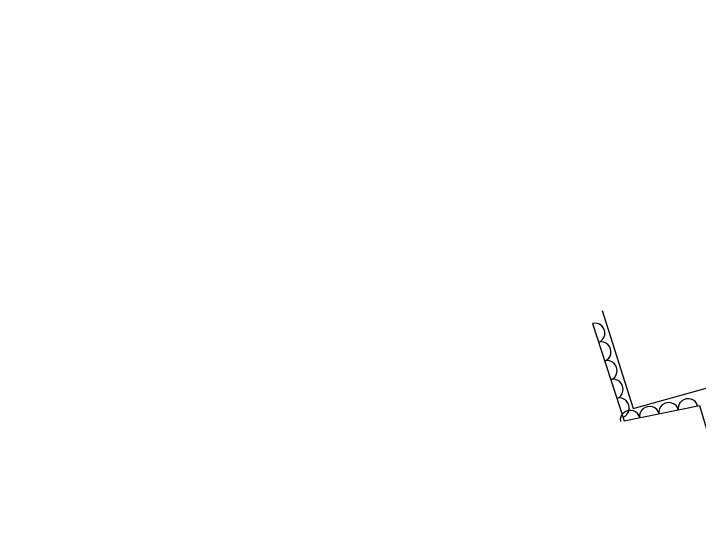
# Model space of a CAD drawing. Extents: x 1722896 to 1754269, y 648279 to 666297.
# Drawn here: x 1741753.1 to 1741892.2, y 650981.1 to 651084.1 of the extents above; entities that cross this region are included whole.
import ezdxf

# ---------------------------------------------------------------- set-up
doc = ezdxf.new("R2010")
doc.units = 0
doc.layers.add('SURVEY - CENTERLINE - Preliminary Text', color=7, linetype='Continuous')
doc.layers.add('SURVEY - VEGETATION - Features with Text', color=7, linetype='Continuous')

msp = doc.modelspace()

# ---------------------------------------------------------------- linework, layer by layer
at = {"layer": 'SURVEY - CENTERLINE - Preliminary Text'}
msp.add_lwpolyline([(1741872.67, 651023.7), (1741878.99, 651003.76), (1741908.17, 651011.91), (1741935.67, 651018.75), (1741950.06, 651024.46), (1741970.49, 651036.94), (1741983.89, 651053.39), (1741994.34, 651076.58), (1741996.92, 651084.06)], dxfattribs=at)
at = {"layer": 'SURVEY - VEGETATION - Features with Text'}
msp.add_lwpolyline([(1741870.72, 651021.05), (1741877.16, 651001.29), (1741892.46, 651004.37), (1741897.66, 650986.99), (1741891.02, 650965.12), (1741876.67, 650945.33), (1741872.87, 650934.05), (1741866.69, 650923.01), (1741858.74, 650916.11), (1741830.95, 650899.21), (1741804.48, 650882.84), (1741794.22, 650875.43), (1741753.09, 650898.81), (1741793.2, 650910.58), (1741787.78, 650922.38), (1741774.91, 650920.29), (1741770.94, 650934.84)], dxfattribs=at)
for centre, major_axis in [((1741871.34, 651019.15), (0.62, -1.9)), ((1741872.58, 651015.35), (0.62, -1.9)), ((1741873.82, 651011.54), (0.62, -1.9)), ((1741875.05, 651007.74), (0.62, -1.9)), ((1741876.29, 651003.94), (0.62, -1.9)), ((1741890.11, 651003.9), (1.96, 0.39)), ((1741882.27, 651002.32), (1.96, 0.39)), ((1741886.19, 651003.11), (1.96, 0.39)), ((1741878.35, 651001.53), (1.96, 0.39))]:
    msp.add_ellipse(centre, major_axis=major_axis, ratio=0.940188, start_param=0, end_param=3.141593, dxfattribs=at)

doc.saveas('drawing.dxf')
